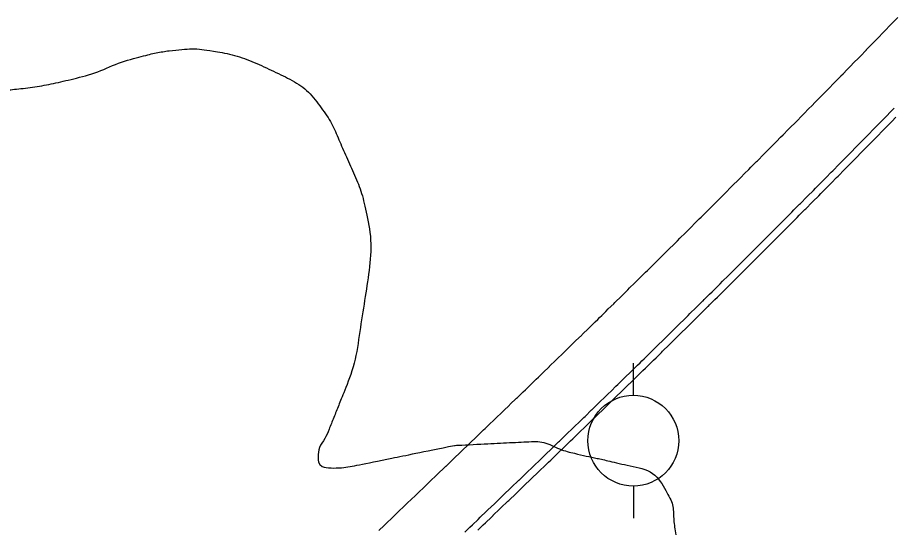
# Model space of a CAD drawing. Extents: x 2145380 to 2157287, y 139568 to 149130.
# Drawn here: x 2150189.7 to 2150266.8, y 143800.4 to 143845.3 of the extents above; entities that cross this region are included whole.
import ezdxf

# ---------------------------------------------------------------- set-up
doc = ezdxf.new("R2010")
doc.units = 0
for name, color, linetype in [('PR_PREVIOUSLY CONSTRUCTED', 7, 'Continuous'), ('TOPO_Power Pole', 7, 'Continuous'), ('TOPO_Tree Line', 7, 'Continuous')]:
    doc.layers.add(name, color=color, linetype=linetype)

# ---------------------------------------------------------------- blocks, each defined once
blk = doc.blocks.new('POWPOL')
at = {"layer": 'TOPO_Power Pole'}
for p, q in [((0, 10.16), (0, 17.34)), ((0, -10.16), (0, -17.34))]:
    blk.add_line(p, q, dxfattribs=at)
blk.add_circle((0, 0), 10.16, dxfattribs=at)

msp = doc.modelspace()

# ---------------------------------------------------------------- linework, layer by layer
at = {"layer": 'PR_PREVIOUSLY CONSTRUCTED'}
for points in [[(2150221.504, 143800.14), (2150221.975, 143800.591), (2150222.226, 143800.831), (2150222.658, 143801.245), (2150222.948, 143801.523), (2150223.34, 143801.9), (2150223.67, 143802.215), (2150224.023, 143802.554), (2150224.392, 143802.907), (2150224.706, 143803.208), (2150225.114, 143803.599), (2150225.389, 143803.862), (2150225.836, 143804.291), (2150226.071, 143804.517), (2150226.558, 143804.983), (2150226.754, 143805.171), (2150227.28, 143805.675), (2150227.424, 143805.813), (2150227.437, 143805.825), (2150228.002, 143806.367), (2150228.12, 143806.48), (2150228.724, 143807.059), (2150228.802, 143807.134), (2150229.446, 143807.75), (2150229.485, 143807.788), (2150230.168, 143808.442), (2150230.171, 143808.445), (2150230.749, 143809), (2150230.88, 143809.125), (2150231.33, 143809.558), (2150231.592, 143809.809), (2150231.911, 143810.116), (2150232.303, 143810.493), (2150232.491, 143810.674), (2150233.014, 143811.177), (2150233.072, 143811.233), (2150233.651, 143811.792), (2150233.724, 143811.862), (2150234.231, 143812.352), (2150234.434, 143812.548), (2150234.81, 143812.912), (2150235.143, 143813.234), (2150235.389, 143813.472), (2150235.577, 143813.654), (2150235.852, 143813.92), (2150235.967, 143814.032), (2150236.546, 143814.593), (2150236.56, 143814.607), (2150237.124, 143815.154), (2150237.268, 143815.294), (2150237.701, 143815.715), (2150237.975, 143815.982), (2150238.278, 143816.277), (2150238.682, 143816.671), (2150238.855, 143816.839), (2150239.389, 143817.36), (2150239.432, 143817.402), (2150240.008, 143817.965), (2150240.095, 143818.049), (2150240.584, 143818.528), (2150240.8, 143818.739), (2150240.956, 143818.892), (2150241.16, 143819.091), (2150241.505, 143819.429), (2150241.735, 143819.655), (2150242.21, 143820.12), (2150242.31, 143820.219), (2150242.885, 143820.783), (2150242.914, 143820.811), (2150243.459, 143821.348), (2150243.617, 143821.503), (2150244.033, 143821.913), (2150244.32, 143822.196), (2150244.607, 143822.478), (2150245.023, 143822.889), (2150245.18, 143823.044), (2150245.725, 143823.582), (2150245.753, 143823.61), (2150246.307, 143824.157), (2150246.326, 143824.177), (2150246.426, 143824.276), (2150246.899, 143824.743), (2150247.127, 143824.97), (2150247.471, 143825.31), (2150247.828, 143825.665), (2150248.042, 143825.878), (2150248.528, 143826.36), (2150248.614, 143826.445), (2150248.766, 143826.597), (2150248.767, 143826.597), (2150249.185, 143827.013), (2150249.228, 143827.056), (2150249.756, 143827.582), (2150249.927, 143827.752), (2150250.326, 143828.15), (2150250.626, 143828.449), (2150250.897, 143828.719), (2150251.324, 143829.146), (2150251.466, 143829.288), (2150251.63, 143829.452), (2150252.022, 143829.844), (2150252.036, 143829.858), (2150252.605, 143830.428), (2150252.719, 143830.542), (2150253.174, 143830.998), (2150253.416, 143831.241), (2150253.742, 143831.569), (2150254.112, 143831.94), (2150254.311, 143832.14), (2150254.808, 143832.64), (2150254.879, 143832.711), (2150255.446, 143833.283), (2150255.503, 143833.34), (2150256.013, 143833.855), (2150256.198, 143834.04), (2150256.58, 143834.427), (2150256.892, 143834.742), (2150256.924, 143834.774), (2150257.147, 143834.999), (2150257.586, 143835.443), (2150257.713, 143835.572), (2150258.279, 143836.145), (2150258.845, 143836.719), (2150258.972, 143836.848), (2150259.41, 143837.293), (2150259.664, 143837.551), (2150259.975, 143837.867), (2150260.356, 143838.254), (2150260.54, 143838.441), (2150261.047, 143838.959), (2150261.104, 143839.016), (2150261.668, 143839.591), (2150261.738, 143839.663), (2150262.19, 143840.125), (2150262.231, 143840.167), (2150262.429, 143840.368), (2150262.795, 143840.742), (2150263.119, 143841.073), (2150263.358, 143841.318), (2150263.808, 143841.779), (2150263.92, 143841.895), (2150264.483, 143842.471), (2150264.497, 143842.486), (2150265.045, 143843.049), (2150265.185, 143843.193), (2150265.606, 143843.626), (2150265.873, 143843.9), (2150266.168, 143844.204), (2150266.56, 143844.608), (2150266.729, 143844.782), (2150267.247, 143845.316)], [(2150229.083, 143800.007), (2150229.531, 143800.436), (2150229.766, 143800.661), (2150230.253, 143801.127), (2150230.449, 143801.316), (2150230.975, 143801.819), (2150231.119, 143801.958), (2150231.132, 143801.97), (2150231.697, 143802.511), (2150231.814, 143802.624), (2150232.419, 143803.203), (2150232.497, 143803.278), (2150233.141, 143803.895), (2150233.18, 143803.933), (2150233.863, 143804.587), (2150233.866, 143804.59), (2150234.446, 143805.147), (2150234.577, 143805.272), (2150235.029, 143805.706), (2150235.292, 143805.959), (2150235.612, 143806.267), (2150236.006, 143806.645), (2150236.195, 143806.827), (2150236.719, 143807.332), (2150236.777, 143807.388), (2150237.359, 143807.949), (2150237.432, 143808.02), (2150237.941, 143808.511), (2150238.145, 143808.708), (2150238.522, 143809.073), (2150238.856, 143809.396), (2150239.103, 143809.635), (2150239.293, 143809.818), (2150239.568, 143810.085), (2150239.684, 143810.198), (2150240.264, 143810.761), (2150240.279, 143810.775), (2150240.845, 143811.324), (2150240.99, 143811.465), (2150241.424, 143811.888), (2150241.7, 143812.155), (2150242.004, 143812.451), (2150242.409, 143812.846), (2150242.583, 143813.016), (2150243.118, 143813.538), (2150243.162, 143813.58), (2150243.74, 143814.145), (2150243.827, 143814.23), (2150244.318, 143814.71), (2150244.535, 143814.922), (2150244.692, 143815.076), (2150244.896, 143815.276), (2150245.243, 143815.615), (2150245.474, 143815.842), (2150245.95, 143816.309), (2150246.051, 143816.408), (2150246.628, 143816.974), (2150246.656, 143817.003), (2150247.204, 143817.541), (2150247.363, 143817.697), (2150247.78, 143818.109), (2150248.068, 143818.392), (2150248.356, 143818.676), (2150248.774, 143819.088), (2150248.932, 143819.244), (2150249.478, 143819.784), (2150249.507, 143819.812), (2150250.063, 143820.361), (2150250.082, 143820.381), (2150250.183, 143820.48), (2150250.657, 143820.949), (2150250.886, 143821.177), (2150251.231, 143821.519), (2150251.59, 143821.874), (2150251.805, 143822.088), (2150252.292, 143822.572), (2150252.378, 143822.658), (2150252.531, 143822.81), (2150252.532, 143822.81), (2150252.952, 143823.228), (2150252.995, 143823.271), (2150253.525, 143823.798), (2150253.696, 143823.97), (2150254.097, 143824.369), (2150254.398, 143824.669), (2150254.67, 143824.94), (2150255.099, 143825.369), (2150255.242, 143825.512), (2150255.405, 143825.676), (2150255.799, 143826.069), (2150255.813, 143826.084), (2150256.385, 143826.656), (2150256.499, 143826.77), (2150256.956, 143827.228), (2150257.198, 143827.471), (2150257.526, 143827.801), (2150257.897, 143828.173), (2150258.097, 143828.374), (2150258.595, 143828.876), (2150258.667, 143828.947), (2150259.236, 143829.521), (2150259.293, 143829.578), (2150259.806, 143830.095), (2150259.991, 143830.282), (2150260.375, 143830.669), (2150260.688, 143830.985), (2150260.72, 143831.018), (2150260.944, 143831.244), (2150261.384, 143831.69), (2150261.512, 143831.819), (2150262.08, 143832.395), (2150262.648, 143832.97), (2150262.775, 143833.1), (2150263.215, 143833.546), (2150263.47, 143833.805), (2150263.782, 143834.122), (2150264.165, 143834.512), (2150264.349, 143834.699), (2150264.859, 143835.218), (2150264.915, 143835.276), (2150265.482, 143835.853), (2150265.552, 143835.926), (2150266.006, 143836.389), (2150266.047, 143836.431), (2150266.245, 143836.633), (2150266.613, 143837.009), (2150266.938, 143837.341)], [(2150230.228, 143800.179), (2150230.715, 143800.645), (2150230.911, 143800.833), (2150231.437, 143801.337), (2150231.581, 143801.476), (2150231.594, 143801.488), (2150232.158, 143802.029), (2150232.276, 143802.142), (2150232.88, 143802.721), (2150232.959, 143802.796), (2150233.602, 143803.413), (2150233.642, 143803.451), (2150234.324, 143804.105), (2150234.328, 143804.108), (2150234.908, 143804.665), (2150235.04, 143804.791), (2150235.492, 143805.225), (2150235.754, 143805.477), (2150236.075, 143805.785), (2150236.469, 143806.164), (2150236.658, 143806.346), (2150237.182, 143806.851), (2150237.241, 143806.907), (2150237.823, 143807.469), (2150237.896, 143807.539), (2150238.405, 143808.031), (2150238.608, 143808.228), (2150238.987, 143808.593), (2150239.321, 143808.916), (2150239.568, 143809.156), (2150239.757, 143809.339), (2150240.033, 143809.606), (2150240.149, 143809.718), (2150240.729, 143810.282), (2150240.744, 143810.296), (2150241.31, 143810.845), (2150241.455, 143810.986), (2150241.89, 143811.409), (2150242.165, 143811.677), (2150242.47, 143811.973), (2150242.875, 143812.368), (2150243.049, 143812.538), (2150243.585, 143813.06), (2150243.628, 143813.102), (2150244.207, 143813.668), (2150244.294, 143813.752), (2150244.785, 143814.233), (2150245.002, 143814.445), (2150245.159, 143814.598), (2150245.363, 143814.799), (2150245.71, 143815.138), (2150245.941, 143815.365), (2150246.417, 143815.832), (2150246.518, 143815.931), (2150247.096, 143816.498), (2150247.124, 143816.527), (2150247.672, 143817.065), (2150247.831, 143817.221), (2150248.249, 143817.633), (2150248.537, 143817.917), (2150248.825, 143818.201), (2150249.243, 143818.612), (2150249.401, 143818.769), (2150249.948, 143819.309), (2150249.976, 143819.337), (2150250.532, 143819.887), (2150250.552, 143819.906), (2150250.652, 143820.006), (2150251.126, 143820.475), (2150251.356, 143820.703), (2150251.701, 143821.044), (2150252.06, 143821.401), (2150252.275, 143821.614), (2150252.763, 143822.099), (2150252.849, 143822.184), (2150253.002, 143822.336), (2150253.002, 143822.337), (2150253.423, 143822.755), (2150253.466, 143822.797), (2150253.996, 143823.325), (2150254.168, 143823.497), (2150254.569, 143823.897), (2150254.869, 143824.196), (2150255.141, 143824.468), (2150255.571, 143824.897), (2150255.714, 143825.04), (2150255.878, 143825.203), (2150256.271, 143825.597), (2150256.286, 143825.612), (2150256.857, 143826.184), (2150256.971, 143826.299), (2150257.428, 143826.757), (2150257.671, 143827), (2150257.999, 143827.33), (2150258.37, 143827.702), (2150258.57, 143827.903), (2150259.069, 143828.405), (2150259.14, 143828.477), (2150259.71, 143829.051), (2150259.767, 143829.108), (2150260.28, 143829.625), (2150260.465, 143829.812), (2150260.849, 143830.2), (2150261.162, 143830.516), (2150261.195, 143830.549), (2150261.418, 143830.775), (2150261.859, 143831.22), (2150261.987, 143831.35), (2150262.555, 143831.926), (2150263.123, 143832.501), (2150263.251, 143832.631), (2150263.691, 143833.078), (2150263.946, 143833.337), (2150264.258, 143833.654), (2150264.641, 143834.044), (2150264.825, 143834.231), (2150265.335, 143834.751), (2150265.392, 143834.808), (2150265.958, 143835.386), (2150266.029, 143835.458), (2150266.483, 143835.922), (2150266.524, 143835.964), (2150266.722, 143836.166), (2150267.09, 143836.542)]]:
    msp.add_lwpolyline(points, dxfattribs=at)
at = {"layer": 'TOPO_Tree Line'}
msp.add_open_spline([(2150228.186, 143807.641), (2150225.299, 143807.054), (2150222.411, 143806.468), (2150219.523, 143805.881), (2150218.398, 143805.652), (2150216.153, 143805.603), (2150216.171, 143806.667), (2150216.184, 143807.452), (2150216.796, 143808.239), (2150217.112, 143809.024), (2150217.543, 143810.099), (2150217.978, 143811.172), (2150218.408, 143812.248), (2150219.447, 143814.849), (2150219.82, 143817.674), (2150220.265, 143820.433), (2150220.683, 143823.027), (2150220.923, 143825.745), (2150220.364, 143828.326), (2150219.992, 143830.042), (2150219.27, 143831.628), (2150218.56, 143833.255), (2150217.909, 143834.746), (2150217.313, 143836.167), (2150216.321, 143837.512), (2150215.223, 143839.001), (2150213.697, 143839.891), (2150212.04, 143840.676), (2150210.317, 143841.493), (2150208.607, 143842.084), (2150206.769, 143842.38), (2150205.913, 143842.518), (2150205.044, 143842.585), (2150204.191, 143842.507), (2150203.041, 143842.402), (2150201.893, 143842.221), (2150200.761, 143841.928), (2150198.547, 143841.357), (2150196.501, 143840.366), (2150194.289, 143839.844), (2150192.65, 143839.458), (2150190.997, 143839.163), (2150189.326, 143838.989), (2150188.182, 143838.87), (2150187.03, 143838.875), (2150185.884, 143838.786), (2150184.799, 143838.702), (2150183.728, 143838.582), (2150182.66, 143838.291), (2150181.641, 143838.013), (2150180.882, 143837.265), (2150180.171, 143836.422), (2150179.005, 143835.039), (2150178.127, 143833.655), (2150177.62, 143831.997), (2150177.276, 143830.872), (2150177.067, 143829.749), (2150176.945, 143828.597), (2150176.781, 143827.055), (2150176.75, 143825.506), (2150176.752, 143823.962), (2150176.753, 143822.467), (2150176.367, 143820.645), (2150177.552, 143819.54), (2150178.656, 143818.51), (2150179.808, 143817.895), (2150180.942, 143817.081), (2150182.853, 143815.71), (2150184.798, 143814.374), (2150186.702, 143813.002), (2150187.499, 143812.428), (2150187.213, 143810.686), (2150186.45, 143810.059), (2150185.076, 143808.93), (2150182.623, 143809.816), (2150181.319, 143808.66), (2150179.149, 143806.736), (2150177.222, 143804.403), (2150174.979, 143802.487), (2150173.857, 143801.529), (2150172.765, 143800.63), (2150171.479, 143799.779), (2150170.572, 143799.179), (2150169.43, 143798.734), (2150168.475, 143798.936), (2150167.458, 143799.15), (2150166.41, 143799.771), (2150165.554, 143800.517), (2150164.27, 143801.635), (2150163.153, 143802.802), (2150161.92, 143803.921), (2150159.883, 143805.768), (2150157.826, 143807.552), (2150155.638, 143809.23), (2150154.442, 143810.146), (2150152.472, 143810.109), (2150151.149, 143809.429), (2150149.648, 143808.657), (2150148.266, 143807.648), (2150147.066, 143806.373), (2150145.124, 143804.308), (2150143.346, 143802.302), (2150141.846, 143799.978), (2150141.023, 143798.704), (2150140.473, 143797.319), (2150139.681, 143796.004), (2150139.036, 143794.932), (2150138.413, 143793.489), (2150137.438, 143793.073), (2150136.387, 143792.625), (2150135.166, 143794.472), (2150133.923, 143794.94), (2150131.673, 143795.787), (2150129.433, 143796.738), (2150127.099, 143797.248), (2150125.863, 143797.518), (2150124.536, 143797.407), (2150123.289, 143797.12), (2150121.73, 143796.761), (2150120.265, 143796.23), (2150118.869, 143795.349), (2150117.807, 143794.68), (2150116.93, 143793.934), (2150116.084, 143793.035), (2150114.332, 143791.177), (2150112.878, 143789.281), (2150111.54, 143787.081), (2150110.731, 143785.752), (2150110.215, 143784.359), (2150109.804, 143782.903), (2150109.573, 143782.087), (2150109.447, 143781.168), (2150109.72, 143780.368), (2150110.136, 143779.143), (2150110.726, 143777.974), (2150111.456, 143776.895), (2150112.473, 143775.391), (2150113.481, 143773.908), (2150114.547, 143772.449), (2150115.322, 143771.388), (2150116.116, 143770.348), (2150116.91, 143769.301), (2150117.789, 143768.141), (2150118.432, 143766.985), (2150119.787, 143766.028), (2150121.201, 143765.028), (2150122.826, 143765.326), (2150124.315, 143765.569), (2150126.108, 143765.862), (2150127.917, 143766.142), (2150129.688, 143766.629), (2150131.465, 143767.118), (2150133.22, 143767.606), (2150134.971, 143768.146), (2150136.35, 143768.571), (2150137.694, 143769.099), (2150139.082, 143769.501), (2150140.765, 143769.989), (2150142.474, 143770.369), (2150144.188, 143770.726), (2150146.327, 143771.172), (2150148.495, 143771.47), (2150150.628, 143771.937), (2150152.439, 143772.333), (2150154.224, 143772.841), (2150156.033, 143773.258), (2150157.69, 143773.64), (2150159.349, 143774.008), (2150161.032, 143774.264), (2150162.717, 143774.52), (2150164.433, 143774.49), (2150166.123, 143774.701), (2150167.935, 143774.927), (2150169.744, 143775.18), (2150171.547, 143775.474), (2150172.876, 143775.691), (2150174.184, 143776.032), (2150175.512, 143776.25), (2150176.94, 143776.484), (2150178.407, 143776.45), (2150179.831, 143776.712), (2150183.711, 143777.423), (2150187.566, 143778.26), (2150191.422, 143779.082), (2150193.918, 143779.615), (2150196.378, 143780.269), (2150198.887, 143780.795), (2150199.815, 143780.989), (2150200.779, 143781.019), (2150201.716, 143780.937), (2150204.526, 143780.692), (2150207.325, 143780.195), (2150210.11, 143779.645), (2150214.121, 143778.853), (2150217.982, 143777.522), (2150221.998, 143776.776), (2150224.709, 143776.273), (2150227.506, 143776.294), (2150230.244, 143776.449), (2150232.636, 143776.585), (2150234.988, 143777.018), (2150237.325, 143777.808), (2150238.272, 143778.128), (2150239.101, 143778.577), (2150239.926, 143779.144), (2150241.649, 143780.326), (2150243.059, 143781.638), (2150244.484, 143783.207), (2150246.103, 143784.989), (2150247.659, 143786.791), (2150248.167, 143789.089), (2150248.63, 143791.177), (2150248.482, 143793.311), (2150248.249, 143795.397), (2150248.077, 143796.934), (2150247.866, 143798.468), (2150247.641, 143800.004), (2150247.464, 143801.21), (2150247.51, 143802.417), (2150246.862, 143803.572), (2150245.831, 143805.41), (2150243.61, 143805.839), (2150241.721, 143806.282), (2150240.756, 143806.508), (2150239.784, 143806.703), (2150238.822, 143806.929), (2150237.429, 143807.256), (2150236.08, 143808.036), (2150234.649, 143807.965), (2150232.495, 143807.857), (2150230.341, 143807.749), (2150228.186, 143807.641), (2150228.186, 143807.641)], degree=3, dxfattribs=at)

# ---------------------------------------------------------------- block references
at = {"layer": 'TOPO_Power Pole', "xscale": 0.39370000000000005, "yscale": 0.3937000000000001}
msp.add_blockref('POWPOL', (2150243.943, 143808.058), dxfattribs=at)

doc.saveas('drawing.dxf')
